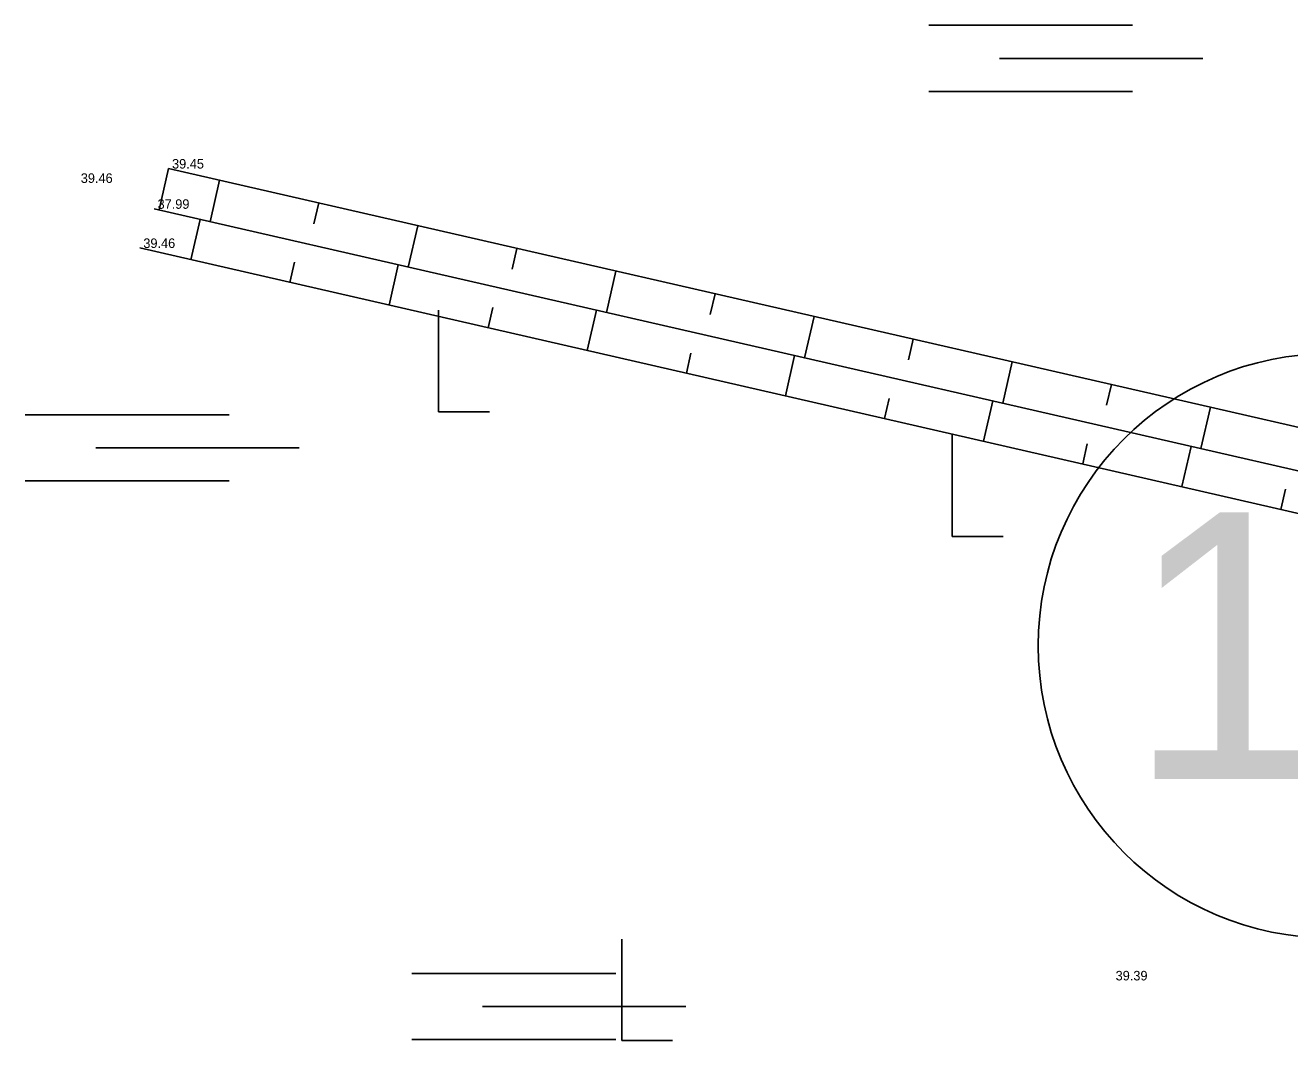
# Model space of a CAD drawing. Extents: x 544674 to 552202, y 6585829 to 6588119.
# Drawn here: x 550104.86 to 550144.67, y 6587197.18 to 6587229.3 of the extents above; entities that cross this region are included whole.
import ezdxf

# ---------------------------------------------------------------- set-up
doc = ezdxf.new("R2010")
doc.units = 0
for name, color, linetype in [('HALJASTUS', 7, 'Continuous'), ('MOOTKORG-EH2000', 7, 'Continuous'), ('PIIR', 7, 'Continuous'), ('RELJEEF', 7, 'Continuous')]:
    doc.layers.add(name, color=color, linetype=linetype)

# ---------------------------------------------------------------- blocks, each defined once
blk = doc.blocks.new('SOO')
at = {"layer": 'HALJASTUS'}
for p, q in [((-2.19, 0.65), (1.82, 0.65)), ((-0.8, 0), (3.2, 0)), ((-2.19, -0.65), (1.82, -0.65))]:
    blk.add_line(p, q, dxfattribs=at)
blk = doc.blocks.new('RAIESM')
at = {"layer": 'HALJASTUS'}
for p, q in [((0, 2), (0, 0)), ((0, 0), (1, 0))]:
    blk.add_line(p, q, dxfattribs=at)

msp = doc.modelspace()

# ---------------------------------------------------------------- linework, layer by layer
at = {"layer": 'PIIR'}
msp.add_circle((550145.948, 6587209.769), 9.2, dxfattribs=at)
at = {"layer": 'RELJEEF'}
for p, q in [((550109.371, 6587224.792), (550109.073, 6587223.489)), ((550110.98, 6587224.423), (550110.681, 6587223.12)), ((550113.95, 6587223.057), (550114.099, 6587223.709)), ((550110.076, 6587221.923), (550110.367, 6587223.192)), ((550117.218, 6587222.994), (550116.92, 6587221.691)), ((550120.188, 6587221.628), (550120.337, 6587222.28)), ((550113.341, 6587221.843), (550113.195, 6587221.209)), ((550116.314, 6587220.494), (550116.605, 6587221.763)), ((550123.457, 6587221.565), (550123.158, 6587220.262)), ((550126.427, 6587220.199), (550126.576, 6587220.85)), ((550119.579, 6587220.414), (550119.434, 6587219.78)), ((550122.553, 6587219.065), (550122.843, 6587220.334)), ((550129.695, 6587220.136), (550129.397, 6587218.833)), ((550132.665, 6587218.77), (550132.814, 6587219.421)), ((550125.817, 6587218.985), (550125.672, 6587218.35)), ((550128.791, 6587217.636), (550129.082, 6587218.905)), ((550135.933, 6587218.707), (550135.635, 6587217.404)), ((550138.903, 6587217.341), (550139.053, 6587217.992)), ((550132.056, 6587217.556), (550131.91, 6587216.921)), ((550135.03, 6587216.207), (550135.32, 6587217.476)), ((550142.172, 6587217.278), (550141.873, 6587215.975)), ((550138.294, 6587216.127), (550138.149, 6587215.492)), ((550141.268, 6587214.778), (550141.559, 6587216.047)), ((550144.532, 6587214.698), (550144.387, 6587214.063))]:
    msp.add_line(p, q, dxfattribs=at)
for points in [[(550398.043, 6587159.325), (550367.423, 6587165.567), (550332.675, 6587172.866), (550294.453, 6587180.518), (550256.355, 6587189.381), (550224.871, 6587196.57), (550148.956, 6587215.723), (550109.371, 6587224.792)], [(550397.586, 6587158.058), (550366.966, 6587164.3), (550332.219, 6587171.599), (550293.997, 6587179.251), (550255.899, 6587188.114), (550224.415, 6587195.303), (550148.499, 6587214.457), (550108.915, 6587223.525)], [(550397.139, 6587156.825), (550366.519, 6587163.067), (550331.771, 6587170.366), (550293.549, 6587178.018), (550255.451, 6587186.881), (550223.967, 6587194.07), (550148.052, 6587213.223), (550108.467, 6587222.292)]]:
    msp.add_lwpolyline(points, dxfattribs=at)

# ---------------------------------------------------------------- block references
at = {"layer": 'HALJASTUS', "xscale": 1.6, "yscale": 1.6000000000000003}
for name, p in [('SOO', (550136.806, 6587228.262)), ('RAIESM', (550117.874, 6587217.135)), ('SOO', (550108.367, 6587215.999)), ('RAIESM', (550134.045, 6587213.212)), ('RAIESM', (550123.638, 6587197.337)), ('SOO', (550120.54, 6587198.408))]:
    msp.add_blockref(name, p, dxfattribs=at)

# ---------------------------------------------------------------- texts
at = {"layer": 'MOOTKORG-EH2000'}
for s, p in [(' 39.45', (550109.371, 6587224.792)), (' 39.45', (550109.371, 6587224.792)), (' 39.46', (550106.498, 6587224.341)), (' 37.99', (550108.915, 6587223.525)), (' 37.99', (550108.915, 6587223.525)), (' 39.46', (550108.467, 6587222.292)), (' 39.46', (550108.467, 6587222.292)), (' 39.39', (550139.074, 6587199.233))]:
    msp.add_text(s, height=0.3, dxfattribs=at).set_placement(p)
at = {"layer": 'PIIR'}
msp.add_text('14', height=8.4, dxfattribs=at).set_placement((550139.559, 6587205.569))

doc.saveas('drawing.dxf')
